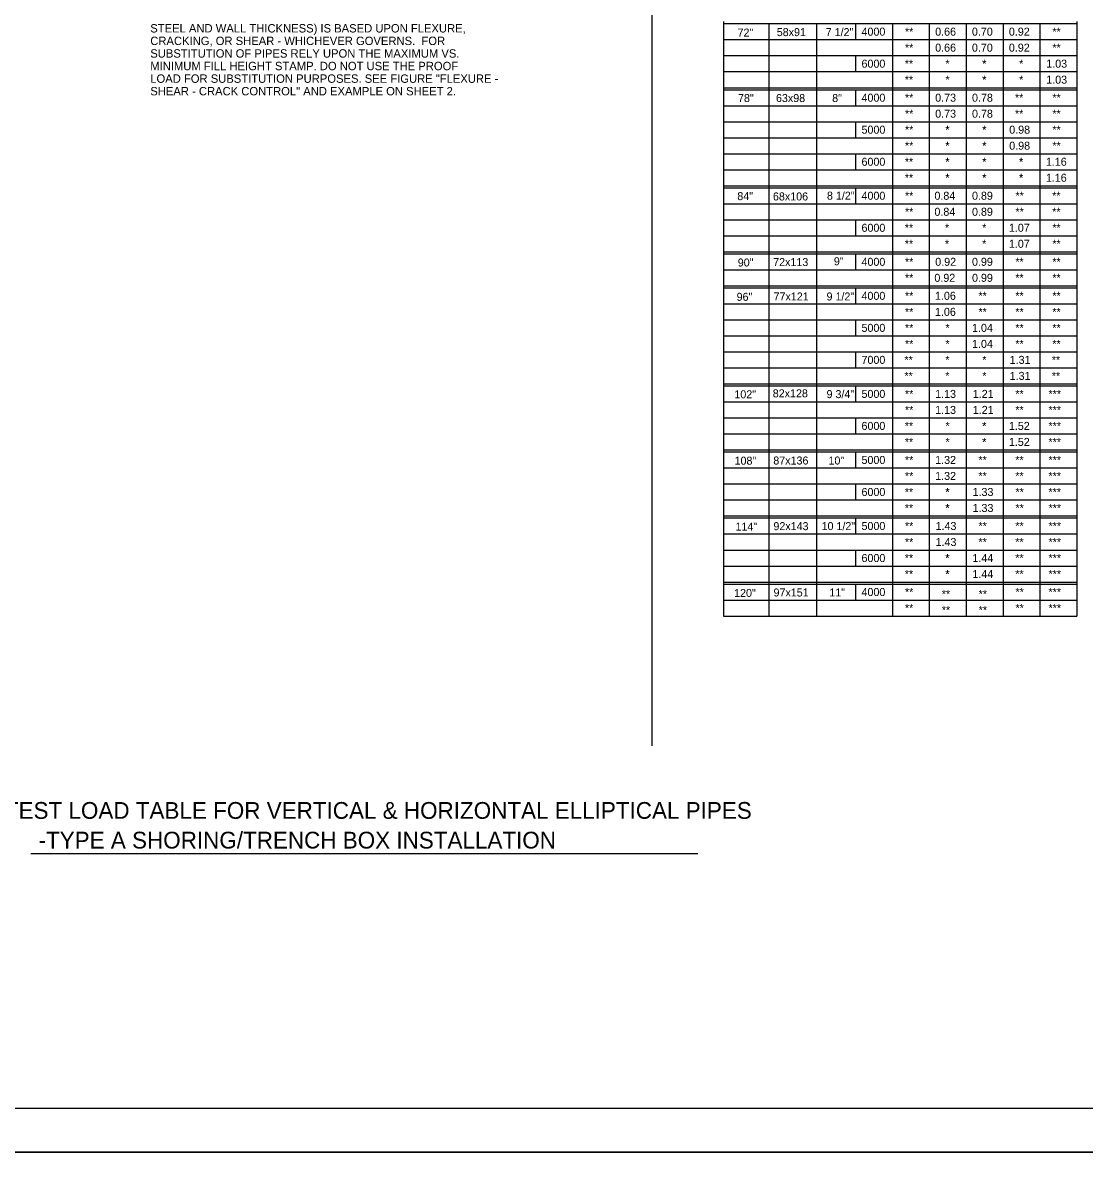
# Model space of a CAD drawing. Extents: x -22562 to -18409, y 3991 to 7171.
# Drawn here: x -19327.4 to -18962.5, y 5765.9 to 6161.6 of the extents above; entities that cross this region are included whole.
import ezdxf

# ---------------------------------------------------------------- set-up
doc = ezdxf.new("R2010")
doc.units = 0
for name, color, linetype in [('1', 7, 'Continuous'), ('2', 7, 'Continuous'), ('3', 7, 'Continuous'), ('4', 7, 'Continuous'), ('PLT-BNDY', 7, 'Continuous')]:
    doc.layers.add(name, color=color, linetype=linetype)

msp = doc.modelspace()

# ---------------------------------------------------------------- linework, layer by layer
at = {"layer": '2'}
for p, q in [((-19111.28, 6335.87), (-19111.28, 5913.12)), ((-19086.71, 6162.07), (-19086.71, 5957.7)), ((-18965.32, 6162.07), (-18965.32, 5957.7)), ((-19086.71, 6161.38), (-18965.32, 6161.38)), ((-19071.13, 6161.38), (-19071.13, 5957.7)), ((-19054.75, 6161.38), (-19054.75, 5957.7)), ((-19041.29, 6161.38), (-19041.29, 6155.88)), ((-19028.63, 6161.38), (-19028.63, 5957.7)), ((-19015.96, 6161.38), (-19015.96, 5957.7)), ((-19003.3, 6161.38), (-19003.3, 5957.7)), ((-18990.64, 6161.38), (-18990.64, 5957.7)), ((-18977.98, 6161.38), (-18977.98, 5957.7)), ((-19086.71, 6155.88), (-18965.32, 6155.88)), ((-19086.71, 6150.37), (-18965.32, 6150.37)), ((-19041.29, 6150.37), (-19041.29, 6144.87)), ((-19086.71, 6144.87), (-18965.32, 6144.87)), ((-19086.71, 6139.36), (-18965.32, 6139.36)), ((-19086.71, 6139.36), (-18965.32, 6139.36)), ((-19086.71, 6138.67), (-18965.32, 6138.67)), ((-19041.29, 6138.67), (-19041.29, 6133.17)), ((-19086.71, 6133.17), (-18965.32, 6133.17)), ((-19086.71, 6127.66), (-18965.32, 6127.66)), ((-19041.29, 6127.66), (-19041.29, 6122.16)), ((-19086.71, 6122.16), (-18965.32, 6122.16)), ((-19086.71, 6116.65), (-18965.32, 6116.65)), ((-19041.29, 6116.65), (-19041.29, 6111.15)), ((-19086.71, 6111.15), (-18965.32, 6111.15)), ((-19086.71, 6105.64), (-18965.32, 6105.64)), ((-19086.71, 6105.64), (-18965.32, 6105.64)), ((-19086.71, 6104.96), (-18965.32, 6104.96)), ((-19054.75, 6104.96), (-19054.75, 6099.45)), ((-19054.75, 6104.96), (-19054.75, 6088.44)), ((-19041.29, 6104.96), (-19041.29, 6099.45)), ((-19086.71, 6099.45), (-18965.32, 6099.45)), ((-19086.71, 6093.94), (-18965.32, 6093.94)), ((-19054.75, 6093.94), (-19054.75, 6088.44)), ((-19041.29, 6093.94), (-19041.29, 6088.44)), ((-19086.71, 6088.44), (-18965.32, 6088.44)), ((-19086.71, 6082.93), (-18965.32, 6082.93)), ((-19086.71, 6082.93), (-18965.32, 6082.93)), ((-19086.71, 6082.25), (-18965.32, 6082.25)), ((-19054.75, 6082.25), (-19054.75, 6076.74)), ((-19041.29, 6082.25), (-19041.29, 6076.74)), ((-19086.71, 6076.74), (-18965.32, 6076.74)), ((-19086.71, 6071.23), (-18965.32, 6071.23)), ((-19086.71, 6071.23), (-18965.32, 6071.23)), ((-19086.71, 6070.55), (-19086.71, 6070.55)), ((-19086.71, 6070.55), (-18965.32, 6070.55)), ((-19054.75, 6070.55), (-19054.75, 6065.04)), ((-19041.29, 6070.55), (-19041.29, 6065.04)), ((-19086.71, 6065.04), (-18965.32, 6065.04)), ((-19086.71, 6059.54), (-18965.32, 6059.54)), ((-19054.75, 6059.54), (-19054.75, 6054.03)), ((-19041.29, 6059.54), (-19041.29, 6054.03)), ((-19086.71, 6054.03), (-18965.32, 6054.03)), ((-19086.71, 6048.53), (-18965.32, 6048.53)), ((-19054.75, 6048.53), (-19054.75, 6043.02)), ((-19041.29, 6048.53), (-19041.29, 6043.02)), ((-19086.71, 6043.02), (-18965.32, 6043.02)), ((-19086.71, 6037.52), (-18965.32, 6037.52)), ((-19086.71, 6036.83), (-18965.32, 6036.83)), ((-19086.71, 6036.83), (-18965.32, 6036.83)), ((-19054.75, 6036.83), (-19054.75, 6031.33)), ((-19054.75, 6036.83), (-19054.75, 6031.33)), ((-19041.29, 6036.83), (-19041.29, 6031.33)), ((-19086.71, 6031.33), (-18965.32, 6031.33)), ((-19086.71, 6025.82), (-18965.32, 6025.82)), ((-19054.75, 6025.82), (-19054.75, 6020.31)), ((-19041.29, 6025.82), (-19041.29, 6020.31)), ((-19086.71, 6020.31), (-18965.32, 6020.31)), ((-19086.71, 6014.81), (-18965.32, 6014.81)), ((-19086.71, 6014.81), (-18965.32, 6014.81)), ((-19086.71, 6014.12), (-18965.32, 6014.12)), ((-19086.71, 6014.12), (-18965.32, 6014.12)), ((-19054.75, 6014.12), (-19054.75, 6008.62)), ((-19054.75, 6014.12), (-19054.75, 6008.62)), ((-19041.29, 6014.12), (-19041.29, 6008.62)), ((-19086.71, 6008.62), (-18965.32, 6008.62)), ((-19086.71, 6003.11), (-18965.32, 6003.11)), ((-19054.75, 6003.11), (-19054.75, 5997.61)), ((-19041.29, 6003.11), (-19041.29, 5997.61)), ((-19086.71, 5997.61), (-18965.32, 5997.61)), ((-19086.71, 5992.1), (-18965.32, 5992.1)), ((-19086.71, 5991.41), (-18965.32, 5991.41)), ((-19054.75, 5991.41), (-19054.75, 5985.91)), ((-19054.75, 5991.41), (-19054.75, 5985.91)), ((-19041.29, 5991.41), (-19041.29, 5985.91)), ((-19086.71, 5985.91), (-18965.32, 5985.91)), ((-19086.71, 5980.4), (-18965.32, 5980.4)), ((-19054.75, 5980.4), (-19054.75, 5974.9)), ((-19041.29, 5980.4), (-19041.29, 5974.9)), ((-19086.71, 5974.9), (-18965.32, 5974.9)), ((-19086.71, 5969.4), (-18965.32, 5969.4)), ((-19086.71, 5969.4), (-18965.32, 5969.4)), ((-19086.71, 5968.71), (-18965.32, 5968.71)), ((-19054.75, 5968.71), (-19054.75, 5963.2)), ((-19041.29, 5968.71), (-19041.29, 5963.2)), ((-19086.71, 5963.2), (-18965.32, 5963.2)), ((-19086.71, 5957.7), (-18965.32, 5957.7)), ((-19324.69, 5876.02), (-19095.52, 5876.02)), ((-18717.85, 5788.37), (-19503.85, 5788.37))]:
    msp.add_line(p, q, dxfattribs=at)
at = {"layer": 'PLT-BNDY'}
for points in [[(-19543.85, 6367.37), (-18702.85, 6367.37), (-18702.85, 5773.37), (-19543.85, 5773.37)], [(-19543.85, 5773.37), (-18702.85, 5773.37), (-18702.85, 5179.37), (-19543.85, 5179.37)]]:
    msp.add_lwpolyline(points, close=True, dxfattribs=at)

# ---------------------------------------------------------------- texts
at = {"layer": '1'}
for s, height, p in [('STEEL AND WALL THICKNESS) IS BASED UPON FLEXURE,', 2.8834, (-19283.7, 6158.34)), ('72"', 2.751, (-19081.87, 6156.93)), ('58x91', 2.751, (-19068.39, 6157.09)), ('7 1/2"', 2.751, (-19051.57, 6157.09)), ('CRACKING, OR SHEAR - WHICHEVER GOVERNS.  FOR', 2.8834, (-19283.7, 6154.02)), ('SUBSTITUTION OF PIPES RELY UPON THE MAXIMUM VS. ', 2.8834, (-19283.7, 6149.69)), ('MINIMUM FILL HEIGHT STAMP. DO NOT USE THE PROOF', 2.8834, (-19283.7, 6145.37)), ('LOAD FOR SUBSTITUTION PURPOSES. SEE FIGURE "FLEXURE -', 2.8834, (-19283.7, 6141.04)), ('SHEAR - CRACK CONTROL" AND EXAMPLE ON SHEET 2.', 2.8834, (-19283.7, 6136.72)), ('78"', 2.751, (-19081.71, 6134.42)), ('63x98', 2.751, (-19068.66, 6134.42)), ('8"', 2.751, (-19049.35, 6134.42)), ('84"', 2.751, (-19081.95, 6100.7)), ('68x106', 2.751, (-19069.7, 6100.59)), ('8 1/2"', 2.751, (-19051.14, 6100.86)), ('90"', 2.751, (-19081.79, 6077.88)), ('72x113', 2.751, (-19069.63, 6078.03)), ('9"', 2.751, (-19048.77, 6078.3)), ('96"', 2.751, (-19082.19, 6066.08)), ('77x121', 2.751, (-19069.5, 6066.2)), ('9 1/2"', 2.751, (-19051.28, 6066.2)), ('102"', 2.751, (-19082.96, 6032.56)), ('82x128', 2.751, (-19069.77, 6032.9)), ('9 3/4"', 2.751, (-19051.28, 6032.63)), ('108"', 2.751, (-19082.89, 6009.74)), ('87x136', 2.751, (-19069.58, 6009.8)), ('10"', 2.751, (-19050.62, 6009.8)), ('114"', 2.751, (-19082.58, 5987.08)), ('92x143', 2.751, (-19069.54, 5987.23)), ('10 1/2"', 2.751, (-19052.99, 5987.25)), ('120"', 2.751, (-19083.05, 5964.25)), ('97x151', 2.751, (-19069.5, 5964.42)), ('11"', 2.751, (-19050.35, 5964.42))]:
    msp.add_text(s, height=height, dxfattribs=at).set_placement(p)
at = {"layer": '2'}
for s, p in [('DESIGN TABLES AND PROOF TEST LOAD TABLE FOR VERTICAL & HORIZONTAL ELLIPTICAL PIPES', (-19445.08, 5887.98)), ('-TYPE A SHORING/TRENCH BOX INSTALLATION', (-19322.1, 5877.77))]:
    msp.add_text(s, height=5.7669, dxfattribs=at).set_placement(p)
at = {"layer": '3'}
for s, height, p in [('**', 2.753, (-19024.33, 6157.25)), ('0.66', 2.753, (-19013.95, 6157.25)), ('0.70', 2.753, (-19001.32, 6157.25)), ('0.92', 2.753, (-18988.62, 6157.25)), ('**', 2.753, (-18973.68, 6157.25)), ('**', 2.753, (-19024.33, 6151.75)), ('0.66', 2.753, (-19013.95, 6151.75)), ('0.70', 2.753, (-19001.32, 6151.75)), ('0.92', 2.753, (-18988.62, 6151.75)), ('**', 2.753, (-18973.68, 6151.75)), ('**', 2.753, (-19024.39, 6146.24)), ('*', 2.75, (-19010.41, 6146.24)), ('*', 2.75, (-18997.82, 6146.24)), ('*', 2.75, (-18997.75, 6146.24)), ('*', 2.75, (-18985.09, 6146.24)), ('1.03', 2.753, (-18975.77, 6146.24)), ('**', 2.753, (-19024.39, 6140.74)), ('*', 2.75, (-19010.41, 6140.74)), ('*', 2.75, (-18997.82, 6140.74)), ('*', 2.75, (-18997.75, 6140.74)), ('*', 2.75, (-18985.09, 6140.74)), ('1.03', 2.753, (-18975.77, 6140.74)), ('**', 2.753, (-19024.33, 6134.54)), ('0.73', 2.753, (-19013.95, 6134.54)), ('0.78', 2.753, (-19001.29, 6134.54)), ('**', 2.753, (-18986.52, 6134.54)), ('**', 2.753, (-18973.68, 6134.54)), ('**', 2.753, (-19024.33, 6129.04)), ('0.73', 2.753, (-19013.95, 6129.04)), ('0.78', 2.753, (-19001.29, 6129.04)), ('**', 2.753, (-18986.52, 6129.04)), ('**', 2.753, (-18973.68, 6129.04)), ('**', 2.753, (-19024.33, 6123.53)), ('*', 2.75, (-19010.48, 6123.54)), ('*', 2.75, (-19010.41, 6123.54)), ('*', 2.75, (-18997.82, 6123.54)), ('*', 2.75, (-18997.75, 6123.54)), ('0.98', 2.753, (-18988.5, 6123.54)), ('**', 2.753, (-18973.68, 6123.53)), ('**', 2.753, (-19024.33, 6118.03)), ('*', 2.75, (-19010.48, 6118.03)), ('*', 2.75, (-19010.41, 6118.03)), ('*', 2.75, (-18997.82, 6118.03)), ('*', 2.75, (-18997.75, 6118.03)), ('0.98', 2.753, (-18988.5, 6118.03)), ('**', 2.753, (-18973.68, 6118.03)), ('**', 2.753, (-19024.39, 6112.52)), ('*', 2.75, (-19010.48, 6112.52)), ('*', 2.75, (-19010.41, 6112.52)), ('*', 2.75, (-18997.82, 6112.52)), ('*', 2.75, (-18997.75, 6112.52)), ('*', 2.75, (-18985.16, 6112.52)), ('*', 2.75, (-18985.09, 6112.52)), ('1.16', 2.753, (-18975.91, 6112.52)), ('**', 2.753, (-19024.39, 6107.02)), ('*', 2.75, (-19010.48, 6107.02)), ('*', 2.75, (-19010.41, 6107.02)), ('*', 2.75, (-18997.82, 6107.02)), ('*', 2.75, (-18997.75, 6107.02)), ('*', 2.75, (-18985.16, 6107.02)), ('*', 2.75, (-18985.09, 6107.02)), ('1.16', 2.753, (-18975.91, 6107.02)), ('**', 2.753, (-19024.33, 6100.82)), ('0.84', 2.753, (-19014.21, 6100.83)), ('0.89', 2.753, (-19001.29, 6100.83)), ('**', 2.753, (-18986.34, 6100.83)), ('**', 2.753, (-18973.75, 6100.83)), ('**', 2.753, (-19024.33, 6095.32)), ('0.84', 2.753, (-19014.21, 6095.32)), ('0.89', 2.753, (-19001.29, 6095.32)), ('**', 2.753, (-18986.34, 6095.32)), ('**', 2.753, (-18973.75, 6095.32)), ('**', 2.753, (-19024.39, 6089.81)), ('*', 2.75, (-19010.56, 6089.82)), ('*', 2.75, (-18997.82, 6089.82)), ('1.07', 2.753, (-18988.62, 6089.82)), ('**', 2.753, (-18973.68, 6089.82)), ('**', 2.753, (-19024.39, 6084.31)), ('*', 2.75, (-19010.6, 6084.31)), ('*', 2.75, (-18997.82, 6084.31)), ('1.07', 2.753, (-18988.62, 6084.31)), ('**', 2.753, (-18973.68, 6084.31)), ('**', 2.753, (-19024.33, 6078.11)), ('0.92', 2.753, (-19013.93, 6078.12)), ('0.99', 2.753, (-19001.3, 6078.12)), ('**', 2.753, (-18986.41, 6078.12)), ('**', 2.753, (-18973.68, 6078.11)), ('**', 2.753, (-19024.33, 6072.61)), ('0.92', 2.753, (-19014.22, 6072.61)), ('0.99', 2.753, (-19001.29, 6072.61)), ('**', 2.753, (-18986.41, 6072.61)), ('**', 2.753, (-18973.68, 6072.61)), ('**', 2.753, (-19024.33, 6066.42)), ('1.06', 2.753, (-19014.01, 6066.42)), ('**', 2.753, (-18999.07, 6066.42)), ('**', 2.753, (-18986.41, 6066.42)), ('**', 2.753, (-18973.68, 6066.42)), ('**', 2.753, (-19024.33, 6060.91)), ('1.06', 2.753, (-19014.01, 6060.91)), ('**', 2.753, (-18999.07, 6060.91)), ('**', 2.753, (-18986.41, 6060.91)), ('**', 2.753, (-18973.68, 6060.91)), ('**', 2.753, (-19024.33, 6055.41)), ('*', 2.75, (-19010.41, 6055.41)), ('1.04', 2.753, (-19001.28, 6055.41)), ('**', 2.753, (-18986.41, 6055.41)), ('**', 2.753, (-18973.68, 6055.41)), ('**', 2.753, (-19024.33, 6049.9)), ('*', 2.75, (-19010.41, 6049.9)), ('1.04', 2.753, (-19001.28, 6049.9)), ('**', 2.753, (-18986.41, 6049.91)), ('**', 2.753, (-18973.68, 6049.9)), ('**', 2.753, (-19024.51, 6044.4)), ('*', 2.75, (-19010.48, 6044.4)), ('*', 2.75, (-18997.75, 6044.4)), ('1.31', 2.753, (-18988.35, 6044.4)), ('**', 2.753, (-18973.87, 6044.4)), ('**', 2.753, (-19024.51, 6038.89)), ('*', 2.75, (-19010.48, 6038.89)), ('*', 2.75, (-18997.75, 6038.89)), ('1.31', 2.753, (-18988.35, 6038.89)), ('**', 2.753, (-18973.87, 6038.89)), ('**', 2.753, (-19024.33, 6032.7)), ('1.13', 2.753, (-19013.95, 6032.7)), ('1.21', 2.753, (-19001.02, 6032.7)), ('**', 2.753, (-18986.41, 6032.7)), ('***', 2.753, (-18975, 6032.7)), ('**', 2.753, (-19024.33, 6027.2)), ('1.13', 2.753, (-19013.95, 6027.2)), ('1.21', 2.753, (-19001.02, 6027.2)), ('**', 2.753, (-18986.41, 6027.2)), ('***', 2.753, (-18975, 6027.19)), ('**', 2.753, (-19024.39, 6021.69)), ('*', 2.75, (-19010.41, 6021.69)), ('*', 2.75, (-18997.82, 6021.69)), ('*', 2.75, (-18997.75, 6021.69)), ('1.52', 2.753, (-18988.62, 6021.69)), ('***', 2.753, (-18975, 6021.69)), ('**', 2.753, (-19024.39, 6016.19)), ('*', 2.75, (-19010.41, 6016.19)), ('*', 2.75, (-18997.82, 6016.19)), ('*', 2.75, (-18997.75, 6016.19)), ('1.52', 2.753, (-18988.62, 6016.19)), ('***', 2.753, (-18975, 6016.18)), ('**', 2.753, (-19024.33, 6009.99)), ('1.32', 2.753, (-19013.95, 6009.99)), ('**', 2.753, (-18999.07, 6009.99)), ('**', 2.753, (-18986.41, 6009.99)), ('***', 2.753, (-18975, 6009.99)), ('**', 2.753, (-19024.33, 6004.49)), ('1.32', 2.753, (-19013.95, 6004.49)), ('**', 2.753, (-18999.07, 6004.49)), ('**', 2.753, (-18986.41, 6004.49)), ('***', 2.753, (-18975, 6004.48)), ('**', 2.753, (-19024.39, 5998.98)), ('*', 2.75, (-19010.48, 5998.98)), ('*', 2.75, (-19010.41, 5998.98)), ('1.33', 2.753, (-19001.1, 5998.98)), ('**', 2.753, (-18986.34, 5998.98)), ('***', 2.753, (-18975, 5998.98)), ('**', 2.753, (-19024.39, 5993.48)), ('*', 2.75, (-19010.48, 5993.48)), ('*', 2.75, (-19010.41, 5993.48)), ('1.33', 2.753, (-19001.1, 5993.48)), ('**', 2.753, (-18986.34, 5993.48)), ('***', 2.753, (-18975, 5993.47)), ('**', 2.753, (-19024.33, 5987.29)), ('1.43', 2.753, (-19013.82, 5987.29)), ('**', 2.753, (-18999.07, 5987.29)), ('**', 2.753, (-18986.41, 5987.29)), ('***', 2.753, (-18975, 5987.28)), ('**', 2.753, (-19024.33, 5981.78)), ('1.43', 2.753, (-19013.82, 5981.78)), ('**', 2.753, (-18999.07, 5981.78)), ('**', 2.753, (-18986.41, 5981.78)), ('***', 2.753, (-18975, 5981.78)), ('**', 2.753, (-19024.39, 5976.27)), ('*', 2.75, (-19010.48, 5976.27)), ('*', 2.75, (-19010.41, 5976.27)), ('1.44', 2.753, (-19001.16, 5976.27)), ('**', 2.753, (-18986.41, 5976.27)), ('***', 2.753, (-18975, 5976.27)), ('**', 2.753, (-19024.39, 5970.77)), ('*', 2.75, (-19010.48, 5970.77)), ('*', 2.75, (-19010.41, 5970.77)), ('1.44', 2.753, (-19001.16, 5970.77)), ('**', 2.753, (-18986.41, 5970.77)), ('***', 2.753, (-18975, 5970.77)), ('**', 2.753, (-19024.33, 5964.58)), ('**', 2.753, (-19011.67, 5963.89)), ('**', 2.753, (-18999, 5963.89)), ('**', 2.753, (-18986.34, 5964.58)), ('***', 2.753, (-18975, 5964.58)), ('**', 2.753, (-19024.33, 5959.07)), ('**', 2.753, (-19011.67, 5958.38)), ('**', 2.753, (-18999, 5958.38)), ('**', 2.753, (-18986.34, 5959.07)), ('***', 2.753, (-18975, 5959.07))]:
    msp.add_text(s, height=height, dxfattribs=at).set_placement(p)
at = {"layer": '4'}
for s, p in [('4000', (-19039.27, 6157.25)), ('6000', (-19039.27, 6146.24)), ('4000', (-19039.27, 6134.54)), ('5000', (-19039.27, 6123.54)), ('6000', (-19039.27, 6112.52)), ('4000', (-19039.27, 6100.83)), ('6000', (-19039.27, 6089.82)), ('4000', (-19039.27, 6078.12)), ('4000', (-19039.27, 6066.42)), ('5000', (-19039.27, 6055.41)), ('7000', (-19039.27, 6044.4)), ('5000', (-19039.27, 6032.7)), ('6000', (-19039.27, 6021.69)), ('5000', (-19039.27, 6009.99)), ('6000', (-19039.27, 5998.98)), ('5000', (-19039.27, 5987.29)), ('6000', (-19039.27, 5976.27)), ('4000', (-19039.27, 5964.58))]:
    msp.add_text(s, height=2.753, dxfattribs=at).set_placement(p)

doc.saveas('drawing.dxf')
